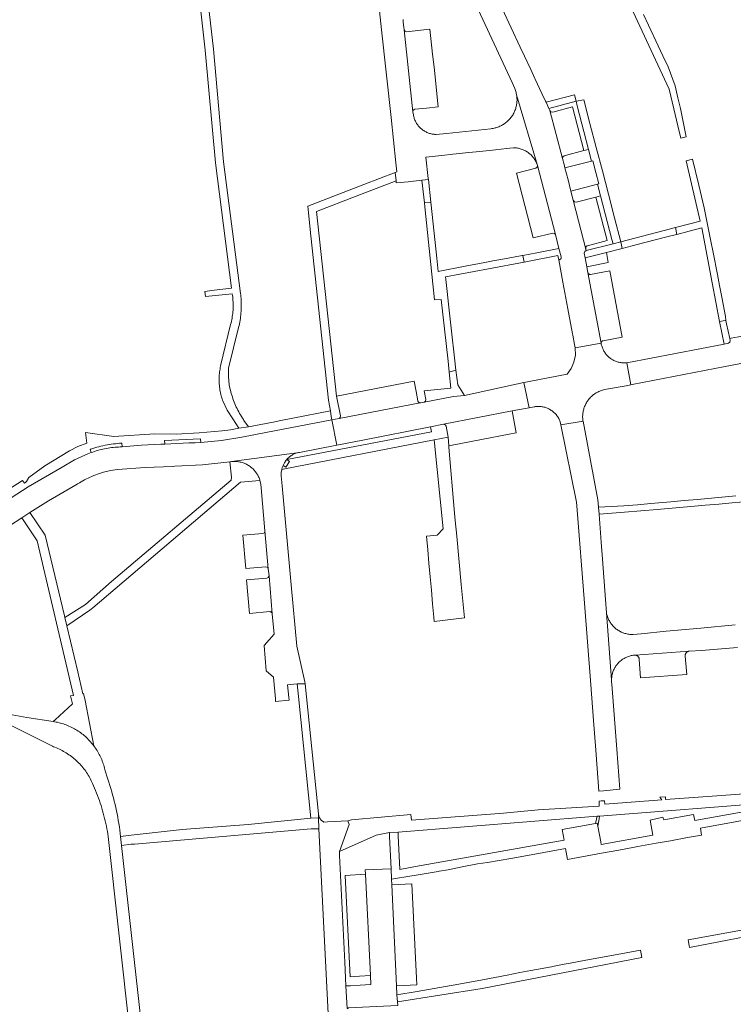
# Model space of a CAD drawing. Extents: x 146402 to 164798, y 455483 to 464134.
# Tile 556 of 575: x 162545 to 162703, y 460733 to 460952. Entities that reach past the tile are written whole.
import ezdxf

# ---------------------------------------------------------------- set-up
doc = ezdxf.new("R2010")
doc.units = 0
doc.header["$LTSCALE"] = 0.2
for name, color, linetype, lineweight in [('B-XX-VH-VERHARDING_ASFALT-GV', 252, 'CONTINUOUS', 18), ('B-XX-VH-VERHARDING_BETONSTRAATSTEEN-GV', 252, 'CONTINUOUS', 18), ('B-XX-VH-VERHARDING_STRAATBAKSTEEN-GV', 252, 'CONTINUOUS', 18), ('B-XX-VH-VERHARDING_TEGEL-GV', 252, 'CONTINUOUS', 18)]:
    doc.layers.add(name, color=color, linetype=linetype, lineweight=lineweight)

msp = doc.modelspace()

# ---------------------------------------------------------------- linework, layer by layer
at = {"layer": 'B-XX-VH-VERHARDING_ASFALT-GV'}
for points in [[(162703.84, 460817.07), (162696.19, 460816.27), (162688.515, 460815.611), (162682.89, 460815.07), (162681.128, 460814.905), (162681.016, 460814.903), (162680.8, 460814.905), (162680.584, 460814.915), (162680.369, 460814.933), (162680.155, 460814.958), (162679.941, 460814.992), (162679.729, 460815.034), (162679.519, 460815.083), (162679.311, 460815.14), (162679.105, 460815.205), (162678.901, 460815.278), (162678.7, 460815.358), (162678.503, 460815.445), (162678.308, 460815.539), (162678.118, 460815.641), (162677.931, 460815.75), (162677.749, 460815.865), (162677.57, 460815.988), (162677.397, 460816.116), (162677.228, 460816.251), (162677.065, 460816.392), (162676.907, 460816.54), (162676.754, 460816.692), (162676.607, 460816.851), (162676.466, 460817.015), (162676.332, 460817.184), (162676.203, 460817.357), (162676.081, 460817.536), (162675.966, 460817.718), (162675.858, 460817.905), (162675.756, 460818.096), (162675.662, 460818.291), (162675.575, 460818.488), (162675.496, 460818.689), (162675.424, 460818.893), (162675.359, 460819.099), (162675.302, 460819.308), (162675.253, 460819.518), (162675.212, 460819.73), (162676.34, 460804.82), (162676.343, 460804.94), (162676.353, 460805.151), (162676.371, 460805.361), (162676.398, 460805.57), (162676.432, 460805.777), (162676.474, 460805.984), (162676.524, 460806.189), (162676.582, 460806.391), (162676.647, 460806.591), (162676.72, 460806.789), (162676.8, 460806.984), (162676.888, 460807.176), (162676.983, 460807.364), (162677.084, 460807.548), (162677.193, 460807.728), (162677.309, 460807.905), (162677.431, 460808.076), (162677.56, 460808.243), (162677.695, 460808.405), (162677.836, 460808.561), (162677.983, 460808.712), (162678.135, 460808.858), (162678.293, 460808.997), (162678.456, 460809.131), (162678.624, 460809.258), (162678.797, 460809.379), (162678.974, 460809.493), (162679.155, 460809.6), (162679.34, 460809.7), (162679.529, 460809.793), (162679.722, 460809.88), (162679.917, 460809.958), (162680.115, 460810.029), (162680.316, 460810.093), (162680.519, 460810.149), (162680.724, 460810.197), (162680.931, 460810.237), (162681.139, 460810.269), (162681.349, 460810.294), (162681.559, 460810.31), (162693.603, 460811.191), (162696.314, 460811.369), (162704.34, 460811.98)], [(162617.6, 460731.78), (162617.3, 460736.82), (162617.06, 460742.06), (162615.89, 460765.8), (162615.84, 460766.66), (162617.99, 460772.64), (162617.745, 460773.502), (162613.189, 460773.27), (162612.393, 460773.226), (162612.321, 460773.261), (162612.208, 460773.323), (162612.099, 460773.393), (162611.995, 460773.469), (162611.895, 460773.551), (162611.801, 460773.639), (162611.712, 460773.733), (162611.629, 460773.832), (162611.553, 460773.937), (162611.483, 460774.045), (162611.42, 460774.158), (162611.364, 460774.275), (162611.316, 460774.394), (162611.275, 460774.517), (162611.241, 460774.641), (162611.216, 460774.768), (162611.207, 460774.832), (162611.217, 460774.146), (162611.253, 460771.737), (162614.99, 460698.38)]]:
    msp.add_lwpolyline(points, dxfattribs=at)
at = {"layer": 'B-XX-VH-VERHARDING_BETONSTRAATSTEEN-GV'}
for points in [[(162623.1, 460969.08), (162625.23, 460949.29), (162627.33, 460929.8), (162628.368, 460919.75), (162628.58, 460917.695), (162628.23, 460917.56), (162628.43, 460915.7), (162628.45, 460915.24), (162631.101, 460915.527), (162634.18, 460915.86), (162635.632, 460916.015), (162635.61, 460916.22), (162635.09, 460920.99), (162638.61, 460921.36), (162641.06, 460921.62), (162644.59, 460922), (162647.03, 460922.26), (162650.56, 460922.63), (162653.03, 460922.89), (162653.742, 460922.983), (162654.56, 460923.086), (162654.587, 460923.085), (162654.801, 460923.076), (162655.014, 460923.059), (162655.227, 460923.034), (162655.438, 460923), (162655.648, 460922.959), (162655.856, 460922.91), (162656.062, 460922.854), (162656.266, 460922.79), (162656.468, 460922.718), (162656.666, 460922.638), (162656.862, 460922.552), (162657.054, 460922.457), (162657.242, 460922.356), (162657.427, 460922.248), (162657.607, 460922.133), (162657.783, 460922.012), (162657.954, 460921.884), (162658.121, 460921.749), (162658.282, 460921.609), (162658.438, 460921.462), (162658.588, 460921.31), (162658.733, 460921.152), (162658.871, 460920.99), (162659.003, 460920.821), (162659.129, 460920.649), (162659.249, 460920.471), (162659.361, 460920.289), (162659.467, 460920.103), (162659.566, 460919.914), (162659.657, 460919.72), (162659.742, 460919.524), (162659.819, 460919.324), (162659.888, 460919.122), (162655.23, 460934.852), (162655.253, 460934.709), (162655.284, 460934.484), (162655.306, 460934.258), (162655.321, 460934.031), (162655.327, 460933.804), (162655.326, 460933.577), (162655.316, 460933.35), (162655.299, 460933.123), (162655.273, 460932.897), (162655.24, 460932.672), (162655.199, 460932.449), (162655.15, 460932.227), (162655.093, 460932.007), (162655.028, 460931.789), (162654.956, 460931.573), (162654.876, 460931.361), (162654.789, 460931.151), (162654.695, 460930.944), (162654.593, 460930.741), (162654.484, 460930.541), (162654.369, 460930.346), (162654.246, 460930.154), (162654.117, 460929.967), (162653.981, 460929.785), (162653.839, 460929.608), (162653.691, 460929.435), (162653.536, 460929.268), (162653.376, 460929.107), (162653.211, 460928.951), (162653.04, 460928.801), (162652.864, 460928.658), (162652.683, 460928.52), (162652.497, 460928.389), (162652.307, 460928.265), (162652.112, 460928.147), (162651.914, 460928.037), (162651.711, 460927.933), (162651.506, 460927.837), (162651.297, 460927.748), (162651.084, 460927.666), (162650.87, 460927.592), (162650.652, 460927.525), (162650.433, 460927.466), (162650.211, 460927.415), (162649.988, 460927.372), (162649.764, 460927.337), (162649.538, 460927.309), (162639.65, 460926.27), (162637.385, 460926.026), (162637.283, 460926.028), (162637.078, 460926.039), (162636.875, 460926.057), (162636.672, 460926.084), (162636.47, 460926.118), (162636.27, 460926.16), (162636.071, 460926.21), (162635.875, 460926.268), (162635.681, 460926.333), (162635.49, 460926.406), (162635.302, 460926.486), (162635.117, 460926.574), (162634.935, 460926.668), (162634.758, 460926.77), (162634.584, 460926.879), (162634.415, 460926.994), (162634.251, 460927.116), (162634.091, 460927.244), (162633.937, 460927.378), (162633.788, 460927.518), (162633.644, 460927.664), (162633.507, 460927.816), (162633.375, 460927.972), (162633.25, 460928.134), (162633.131, 460928.301), (162633.018, 460928.472), (162632.913, 460928.647), (162632.814, 460928.826), (162632.723, 460929.009), (162632.638, 460929.196), (162632.561, 460929.385), (162632.492, 460929.578), (162632.43, 460929.773), (162632.375, 460929.97), (162632.329, 460930.169), (162632.29, 460930.37), (162632.138, 460931.049), (162630.218, 460949.267), (162630.15, 460949.85), (162630.016, 460950.971), (162629.998, 460951.147), (162629.986, 460951.343), (162629.982, 460951.539)], [(162645.69, 460955.88), (162654.23, 460937.54), (162654.815, 460936.254), (162654.822, 460936.237), (162654.907, 460936.026), (162654.984, 460935.812), (162655.053, 460935.596), (162655.115, 460935.377), (162655.169, 460935.156), (162655.215, 460934.934), (162655.23, 460934.852), (162659.888, 460919.122), (162663.868, 460903.756), (162664.659, 460900.668), (162665.123, 460898.837), (162665.138, 460898.783), (162665.148, 460898.721), (162665.149, 460898.659), (162665.143, 460898.597), (162665.128, 460898.536), (162665.106, 460898.477), (162665.077, 460898.422), (162665.041, 460898.37), (162664.999, 460898.324), (162664.951, 460898.284), (162664.898, 460898.25), (162664.842, 460898.223), (162664.782, 460898.204), (162664.721, 460898.192), (162664.659, 460898.188), (162664.596, 460898.192), (162665.52, 460893.201), (162666.611, 460887.303), (162667.64, 460881.74), (162667.702, 460881.406), (162668.087, 460879.321), (162668.16, 460878.981), (162668.232, 460878.641), (162674.03, 460879.61), (162674.021, 460879.657), (162671.07, 460895.33), (162670.845, 460896.609), (162670.49, 460898.63), (162670.28, 460899.66), (162670.41, 460900.013), (162670.73, 460900.21), (162667.83, 460911.4), (162667.32, 460913.45), (162666.673, 460915.949), (162665.99, 460918.59), (162665.81, 460919.34), (162665.415, 460920.706), (162662.594, 460931.318), (162662.39, 460931.79), (162661.77, 460933.21), (162661.683, 460933.396), (162660.856, 460935.159), (162659.367, 460938.331), (162659.313, 460938.448), (162658.382, 460940.441), (162656.986, 460943.436), (162656.046, 460945.453), (162650.03, 460958.36)], [(162539.703, 460837.276), (162545.218, 460840.802), (162547.023, 460841.977), (162551.174, 460844.624), (162557.512, 460848.285), (162557.642, 460848.366), (162558.028, 460848.598), (162558.418, 460848.823), (162558.812, 460849.042), (162559.21, 460849.253), (162559.611, 460849.458), (162560.016, 460849.655), (162560.424, 460849.845), (162560.836, 460850.028), (162561.251, 460850.203), (162561.669, 460850.371), (162562.089, 460850.532), (162562.513, 460850.685), (162562.939, 460850.83), (162563.368, 460850.968), (162564.921, 460851.377), (162566.517, 460851.55), (162572.627, 460852.025), (162578.75, 460852.267), (162579.284, 460852.328), (162585.395, 460852.637), (162591.481, 460853.279), (162591.669, 460853.304), (162591.857, 460853.33), (162606.936, 460855.377), (162615.282, 460856.994), (162614.177, 460862.615), (162599.46, 460859.77), (162594.131, 460858.741), (162589.598, 460858.013), (162585.026, 460857.588), (162583.749, 460857.523), (162582.472, 460857.482), (162577.037, 460857.19), (162576.144, 460857.165), (162571.828, 460856.959), (162567.519, 460856.637), (162567.129, 460856.602), (162566.74, 460856.566), (162566.349, 460856.546), (162565.959, 460856.519), (162565.57, 460856.483), (162565.181, 460856.439), (162564.793, 460856.387), (162564.407, 460856.328), (162564.021, 460856.26), (162563.637, 460856.185), (162563.255, 460856.102), (162562.875, 460856.011), (162562.496, 460855.912), (162562.12, 460855.806), (162561.746, 460855.692), (162561.374, 460855.57), (162561.005, 460855.441), (162560.664, 460855.314), (162559.913, 460855.04), (162556.964, 460853.728), (162554.186, 460852.083), (162546.622, 460847.683), (162533.515, 460839.285)], [(162712.9, 460780.01), (162698.739, 460778.982), (162688.337, 460778.226), (162688.325, 460778.847), (162687.111, 460778.768), (162687.514, 460778.156), (162674.82, 460777.211), (162674.746, 460777.955), (162674, 460777.906), (162673.578, 460777.878), (162673.6, 460776.766), (162660.05, 460775.895), (162652.289, 460775.228), (162631.836, 460773.65), (162631.718, 460774.903), (162618.557, 460773.695), (162617.745, 460773.502), (162617.99, 460772.64), (162615.84, 460766.66), (162624.01, 460770.27), (162626.95, 460770.9), (162628.89, 460770.99), (162673.123, 460774.489), (162673.523, 460774.521), (162673.668, 460774.532), (162713.336, 460777.671)]]:
    msp.add_lwpolyline(points, dxfattribs=at)
for points in [[(162636.567, 460943.843), (162635.97, 460949.41), (162633.935, 460949.191), (162630.77, 460948.85), (162630.43, 460948.974), (162630.218, 460949.267), (162632.138, 460931.049), (162632.254, 460931.418), (162632.59, 460931.61), (162635.228, 460931.892), (162637.82, 460932.17), (162636.874, 460940.988)], [(162671.855, 460920.106), (162671.19, 460922.7), (162670.17, 460922.44), (162665.79, 460921.31), (162665.497, 460921.074), (162665.415, 460920.706), (162665.81, 460919.34), (162665.99, 460918.59)], [(162663.868, 460903.756), (162659.888, 460919.122), (162659.82, 460918.762), (162659.536, 460918.53), (162655.18, 460917.42), (162658.89, 460903.07), (162663.312, 460904.064), (162663.648, 460904.015)], [(162636.164, 460910.974), (162635.632, 460916.015), (162634.18, 460915.86), (162634.731, 460910.82)], [(162673.87, 460912.39), (162673.19, 460914.967), (162667.32, 460913.45), (162667.83, 460911.4), (162668.075, 460911.075), (162668.47, 460910.98), (162672.82, 460912.11)], [(162675.371, 460902.446), (162672.82, 460912.11), (162668.47, 460910.98), (162668.075, 460911.075), (162667.83, 460911.4), (162670.73, 460900.21), (162670.624, 460900.704), (162670.62, 460900.722), (162670.612, 460900.785), (162670.612, 460900.848), (162670.62, 460900.912), (162670.635, 460900.973), (162670.658, 460901.033), (162670.689, 460901.089), (162670.726, 460901.141), (162670.769, 460901.187), (162670.818, 460901.228), (162670.872, 460901.262), (162670.929, 460901.29), (162670.99, 460901.31)], [(162665.123, 460898.837), (162664.659, 460900.668), (162659.755, 460899.725), (162656.595, 460899.146), (162656.88, 460897.68), (162664.423, 460899.129), (162664.596, 460898.192), (162664.659, 460898.188), (162664.721, 460898.192), (162664.782, 460898.204), (162664.842, 460898.223), (162664.898, 460898.25), (162664.951, 460898.284), (162664.999, 460898.324), (162665.041, 460898.37), (162665.077, 460898.422), (162665.106, 460898.477), (162665.128, 460898.536), (162665.143, 460898.597), (162665.149, 460898.659), (162665.148, 460898.721), (162665.138, 460898.783)], [(162675.612, 460897.584), (162675.198, 460899.816), (162670.49, 460898.63), (162670.845, 460896.609)], [(162678.685, 460880.994), (162675.952, 460895.747), (162671.68, 460894.93), (162671.656, 460894.926), (162671.591, 460894.921), (162671.526, 460894.925), (162671.462, 460894.936), (162671.4, 460894.955), (162671.341, 460894.981), (162671.285, 460895.015), (162671.234, 460895.055), (162671.188, 460895.101), (162671.148, 460895.152), (162671.115, 460895.208), (162671.089, 460895.268), (162671.07, 460895.33), (162674.021, 460879.657), (162674.017, 460879.717), (162674.02, 460879.777), (162674.032, 460879.837), (162674.051, 460879.895), (162674.078, 460879.949), (162674.112, 460879.999), (162674.152, 460880.045), (162674.197, 460880.085), (162674.248, 460880.119), (162674.302, 460880.146), (162674.36, 460880.165), (162674.419, 460880.176), (162674.48, 460880.18)], [(162725.726, 460878.889), (162724.672, 460884.892), (162722.89, 460884.59), (162722.396, 460884.495), (162704.59, 460881.06), (162702.96, 460880.75), (162702.6, 460880.7), (162702.7, 460880.26), (162702.624, 460879.872), (162702.32, 460879.62), (162701.36, 460879.44), (162679.74, 460875.3), (162680.613, 460870.384), (162680.92, 460870.44), (162701.58, 460874.43), (162724.273, 460878.742), (162724.996, 460878.847)], [(162674.067, 460879.41), (162674.03, 460879.61), (162668.232, 460878.641), (162668.305, 460876.998), (162667.991, 460875.383), (162667.367, 460873.995), (162666.45, 460872.78), (162658.025, 460871.132), (162657.3, 460870.99), (162656.829, 460870.887), (162658.013, 460865.308), (162658.39, 460865.38), (162659.164, 460865.51), (162659.255, 460865.525), (162659.457, 460865.552), (162659.661, 460865.571), (162659.864, 460865.583), (162660.068, 460865.586), (162660.272, 460865.582), (162660.476, 460865.569), (162660.679, 460865.548), (162660.881, 460865.52), (162661.082, 460865.483), (162661.281, 460865.439), (162661.478, 460865.387), (162661.673, 460865.327), (162661.866, 460865.26), (162662.056, 460865.185), (162662.242, 460865.103), (162662.426, 460865.013), (162662.606, 460864.917), (162662.781, 460864.813), (162662.953, 460864.703), (162663.12, 460864.586), (162663.283, 460864.462), (162663.44, 460864.332), (162663.592, 460864.196), (162663.739, 460864.055), (162663.88, 460863.907), (162664.016, 460863.755), (162664.145, 460863.597), (162664.268, 460863.434), (162664.384, 460863.266), (162664.494, 460863.094), (162664.597, 460862.918), (162664.692, 460862.738), (162664.781, 460862.554), (162664.863, 460862.367), (162664.937, 460862.177), (162665.074, 460861.505), (162669.996, 460862.297), (162669.994, 460862.311), (162669.963, 460862.531), (162669.94, 460862.752), (162669.924, 460862.973), (162669.917, 460863.195), (162669.918, 460863.418), (162669.927, 460863.64), (162669.944, 460863.861), (162669.968, 460864.082), (162670.001, 460864.302), (162670.042, 460864.52), (162670.09, 460864.737), (162670.146, 460864.952), (162670.21, 460865.165), (162670.282, 460865.375), (162670.361, 460865.583), (162670.448, 460865.787), (162670.541, 460865.989), (162670.642, 460866.187), (162670.75, 460866.381), (162670.865, 460866.571), (162670.987, 460866.757), (162671.115, 460866.938), (162671.25, 460867.115), (162671.391, 460867.286), (162671.538, 460867.453), (162671.691, 460867.614), (162671.85, 460867.769), (162672.014, 460867.919), (162672.184, 460868.063), (162672.358, 460868.2), (162672.538, 460868.331), (162672.722, 460868.456), (162672.91, 460868.574), (162673.103, 460868.685), (162673.299, 460868.788), (162673.499, 460868.885), (162673.702, 460868.975), (162673.909, 460869.057), (162674.118, 460869.132), (162674.33, 460869.199), (162674.544, 460869.258), (162674.76, 460869.31), (162679.563, 460870.191), (162680.613, 460870.384), (162679.74, 460875.3), (162679.146, 460875.267), (162678.553, 460875.301), (162678.373, 460875.325), (162678.172, 460875.36), (162677.973, 460875.402), (162677.776, 460875.452), (162677.58, 460875.51), (162677.387, 460875.576), (162677.197, 460875.648), (162677.01, 460875.729), (162676.826, 460875.817), (162676.645, 460875.911), (162676.469, 460876.013), (162676.297, 460876.122), (162676.129, 460876.238), (162675.965, 460876.359), (162675.807, 460876.488), (162675.654, 460876.622), (162675.506, 460876.762), (162675.364, 460876.908), (162675.227, 460877.06), (162675.097, 460877.216), (162674.973, 460877.378), (162674.855, 460877.544), (162674.744, 460877.715), (162674.64, 460877.89), (162674.543, 460878.069), (162674.452, 460878.252), (162674.369, 460878.438), (162674.294, 460878.627), (162674.226, 460878.819), (162674.165, 460879.014), (162674.112, 460879.211)], [(162642.158, 460870.35), (162641.7, 460873.62), (162640.229, 460873.23), (162640.59, 460869.64), (162634.71, 460869.06), (162635.084, 460867.136), (162634.993, 460866.753), (162634.674, 460866.521), (162641.2, 460867.807), (162643.68, 460868)], [(162658.013, 460865.308), (162656.829, 460870.887), (162643.68, 460868), (162641.2, 460867.807), (162634.674, 460866.521), (162633.909, 460866.418), (162633.802, 460866.397), (162615.778, 460862.88), (162614.177, 460862.615), (162615.282, 460856.994), (162621.02, 460858.105), (162636.122, 460861.02), (162639.017, 460861.618), (162654.22, 460864.58)], [(162632.916, 460868.883), (162632.47, 460871.21), (162615.21, 460867.86), (162616.08, 460863.46), (162616.033, 460863.116), (162615.778, 460862.88), (162633.802, 460866.397), (162633.75, 460866.395), (162633.689, 460866.401), (162633.629, 460866.415), (162633.572, 460866.437), (162633.518, 460866.465), (162633.468, 460866.501), (162633.424, 460866.543), (162633.385, 460866.59), (162633.352, 460866.642), (162633.327, 460866.697), (162633.309, 460866.756), (162633.299, 460866.816)], [(162655.15, 460859.72), (162654.22, 460864.58), (162639.017, 460861.618), (162639.035, 460861.62), (162639.097, 460861.62), (162639.158, 460861.612), (162639.218, 460861.596), (162639.275, 460861.573), (162639.328, 460861.542), (162639.377, 460861.505), (162639.421, 460861.462), (162639.459, 460861.413), (162639.49, 460861.36), (162639.514, 460861.303), (162639.531, 460861.244), (162639.54, 460861.183), (162639.988, 460858.783), (162640.157, 460856.823), (162647.458, 460858.234), (162653.593, 460859.419)], [(162673.3, 460844.79), (162669.996, 460862.297), (162665.074, 460861.505), (162668.58, 460844.32), (162668.66, 460843.46), (162670.31, 460821.86), (162671.71, 460803.73), (162672.319, 460795.764), (162672.82, 460789.2), (162673.508, 460780.089), (162674.526, 460780.181), (162678.19, 460780.51), (162677.52, 460789.44), (162676.411, 460803.893), (162676.356, 460804.345), (162676.34, 460804.8), (162676.34, 460804.82), (162675.212, 460819.73), (162674.99, 460822.67), (162674.311, 460831.623), (162674.026, 460835.392), (162673.554, 460841.613), (162673.44, 460843.191)], [(162640.157, 460856.823), (162639.988, 460858.783), (162636.886, 460858.18), (162638.899, 460838.405), (162637.605, 460836.962), (162635.215, 460836.749), (162635.482, 460833.748), (162635.749, 460830.747), (162636.017, 460827.746), (162636.284, 460824.745), (162636.551, 460821.744), (162636.819, 460818.736), (162636.906, 460817.765), (162643.635, 460818.622), (162642.898, 460825.976), (162641.915, 460836.737), (162641.595, 460840.259), (162641.446, 460841.896), (162640.183, 460856.524)], [(162606.745, 460855.34), (162606.936, 460855.377), (162591.857, 460853.33), (162592.309, 460853.361), (162592.763, 460853.359), (162592.946, 460853.348), (162593.162, 460853.328), (162593.378, 460853.299), (162593.593, 460853.263), (162593.806, 460853.219), (162594.017, 460853.167), (162594.227, 460853.108), (162594.433, 460853.04), (162594.638, 460852.965), (162594.839, 460852.883), (162595.038, 460852.793), (162595.232, 460852.697), (162595.424, 460852.593), (162595.611, 460852.482), (162595.794, 460852.364), (162595.972, 460852.24), (162596.146, 460852.109), (162596.315, 460851.972), (162596.479, 460851.828), (162596.637, 460851.679), (162596.79, 460851.524), (162596.937, 460851.364), (162597.078, 460851.198), (162597.213, 460851.027), (162597.342, 460850.852), (162597.464, 460850.671), (162597.579, 460850.487), (162597.687, 460850.298), (162597.789, 460850.105), (162597.883, 460849.909), (162597.97, 460849.71), (162598.049, 460849.507), (162598.122, 460849.302), (162598.186, 460849.094), (162598.357, 460848.31), (162598.42, 460847.51), (162599.277, 460837.903), (162600.031, 460829.471), (162600.198, 460827.947), (162600.9, 460819.468), (162601.314, 460814.939), (162599.122, 460812.451), (162599.59, 460806.802), (162601.213, 460805.452), (162601.606, 460800.595), (162601.652, 460800.034), (162604.642, 460800.276), (162604.586, 460800.874), (162604.323, 460803.689), (162606.473, 460803.902), (162608.233, 460803.917), (162608.123, 460804.405), (162606.359, 460812.273), (162605.096, 460825.917), (162603.13, 460847.919), (162602.928, 460850.157), (162602.927, 460850.881), (162603.029, 460851.597), (162603.155, 460852.02), (162603.314, 460852.431), (162603.64, 460853.071), (162604.043, 460853.666), (162604.093, 460853.73), (162604.146, 460853.792), (162604.256, 460853.916), (162604.39, 460854.057), (162604.53, 460854.192), (162604.676, 460854.32), (162604.826, 460854.443), (162604.981, 460854.56), (162605.141, 460854.67), (162605.306, 460854.773), (162605.475, 460854.869), (162605.647, 460854.959), (162605.823, 460855.041), (162606.002, 460855.116), (162606.184, 460855.183), (162606.369, 460855.244), (162606.556, 460855.296)], [(162592.763, 460853.359), (162592.309, 460853.361), (162591.857, 460853.33), (162591.669, 460853.304), (162591.481, 460853.279), (162591.856, 460849.864), (162591.754, 460849.198), (162565.209, 460826.667), (162559.426, 460821.585), (162554.821, 460818.669), (162555.246, 460816.832), (162560.334, 460820.338), (162560.633, 460820.545), (162561.032, 460820.82), (162593.82, 460848.787), (162598.186, 460849.094), (162598.122, 460849.302), (162598.049, 460849.507), (162597.97, 460849.71), (162597.883, 460849.909), (162597.789, 460850.105), (162597.687, 460850.298), (162597.579, 460850.487), (162597.464, 460850.671), (162597.342, 460850.852), (162597.213, 460851.027), (162597.078, 460851.198), (162596.937, 460851.364), (162596.79, 460851.524), (162596.637, 460851.679), (162596.479, 460851.828), (162596.315, 460851.972), (162596.146, 460852.109), (162595.972, 460852.24), (162595.794, 460852.364), (162595.611, 460852.482), (162595.424, 460852.593), (162595.232, 460852.697), (162595.038, 460852.793), (162594.839, 460852.883), (162594.638, 460852.965), (162594.433, 460853.04), (162594.227, 460853.108), (162594.017, 460853.167), (162593.806, 460853.219), (162593.593, 460853.263), (162593.378, 460853.299), (162593.162, 460853.328), (162592.946, 460853.348)], [(162600.031, 460829.471), (162599.277, 460837.903), (162599.154, 460837.526), (162598.807, 460837.333), (162594.339, 460837.01), (162595.005, 460829.556), (162599.451, 460829.934), (162599.824, 460829.806)], [(162600.9, 460819.468), (162600.198, 460827.947), (162600.042, 460827.583), (162599.695, 460827.392), (162595.211, 460827.038), (162595.882, 460819.589), (162600.378, 460819.976), (162600.416, 460819.975), (162600.48, 460819.967), (162600.542, 460819.951), (162600.602, 460819.928), (162600.658, 460819.897), (162600.71, 460819.86), (162600.757, 460819.817), (162600.799, 460819.767)], [(162693.515, 460811.178), (162693.603, 460811.191), (162681.559, 460810.31), (162681.637, 460810.308), (162681.721, 460810.299), (162681.805, 460810.281), (162681.886, 460810.256), (162681.964, 460810.223), (162682.04, 460810.183), (162682.111, 460810.136), (162682.177, 460810.083), (162682.238, 460810.024), (162682.293, 460809.959), (162682.342, 460809.889), (162682.384, 460809.815), (162682.419, 460809.738), (162682.446, 460809.657), (162682.466, 460809.574), (162682.478, 460809.49), (162682.482, 460809.405), (162682.478, 460809.32), (162682.77, 460805.26), (162693.07, 460806.01), (162692.728, 460810.087), (162692.721, 460810.155), (162692.72, 460810.244), (162692.726, 460810.332), (162692.74, 460810.419), (162692.762, 460810.505), (162692.792, 460810.588), (162692.829, 460810.668), (162692.874, 460810.745), (162692.924, 460810.817), (162692.982, 460810.884), (162693.045, 460810.946), (162693.113, 460811.002), (162693.187, 460811.052), (162693.264, 460811.094), (162693.345, 460811.13), (162693.429, 460811.158)], [(162611.188, 460775.025), (162608.233, 460803.917), (162606.473, 460803.902), (162606.758, 460801.101), (162609.51, 460774.054), (162611.217, 460774.146), (162611.207, 460774.832), (162611.198, 460774.896)], [(162673.559, 460773.916), (162673.668, 460774.532), (162673.523, 460774.521), (162673.123, 460774.489), (162672.994, 460773.862), (162672.799, 460772.925), (162673.15, 460772.99), (162673.277, 460772.319)], [(162622.74, 460739.09), (162621.64, 460761.6), (162617.16, 460761.31), (162618.25, 460738.85), (162620.32, 460739)], [(162627.43, 460760.56), (162627.32, 460762.8), (162621.58, 460762.58), (162621.64, 460761.6), (162622.74, 460739.09), (162622.83, 460737.08), (162620.44, 460736.97), (162618.34, 460736.84), (162617.3, 460736.82), (162617.6, 460731.78), (162617.802, 460731.768), (162617.797, 460731.91), (162628.819, 460732.48), (162628.763, 460733.238), (162628.646, 460734.8), (162628.56, 460736.81), (162627.49, 460759.26)], [(162632.994, 460738.556), (162631.94, 460759.49), (162627.49, 460759.26), (162628.56, 460736.81), (162633.07, 460737.05), (162632.995, 460738.543)]]:
    msp.add_lwpolyline(points, close=True, dxfattribs=at)
at = {"layer": 'B-XX-VH-VERHARDING_STRAATBAKSTEEN-GV'}
for points in [[(162670.17, 460922.44), (162667.69, 460932.15), (162663.26, 460930.98), (162662.864, 460931.024), (162662.594, 460931.318), (162665.415, 460920.706), (162665.497, 460921.074), (162665.79, 460921.31)], [(162611.253, 460771.737), (162611.217, 460774.146), (162609.51, 460774.054), (162595.586, 460772.682), (162580.924, 460771.572), (162569.564, 460770.304), (162567.191, 460770.021), (162567.411, 460768.038), (162569.567, 460768.313), (162570.267, 460768.313), (162609.599, 460771.688), (162610.3, 460771.688)]]:
    msp.add_lwpolyline(points, close=True, dxfattribs=at)
at = {"layer": 'B-XX-VH-VERHARDING_TEGEL-GV'}
for points in [[(162584.603, 460957.519), (162586.02, 460944.78), (162588.31, 460919.7), (162591.855, 460891.844), (162588.024, 460891.385), (162585.957, 460891.137), (162586.099, 460889.985), (162592.012, 460890.604), (162592.02, 460890.555), (162592.073, 460890.2), (162592.119, 460889.845), (162592.156, 460889.488), (162592.185, 460889.131), (162592.207, 460888.773), (162592.22, 460888.415), (162592.225, 460888.057), (162592.223, 460887.699), (162592.212, 460887.341), (162592.193, 460886.983), (162592.167, 460886.625), (162592.132, 460886.269), (162592.09, 460885.913), (162592.039, 460885.558), (162591.981, 460885.205), (162591.915, 460884.852), (162591.841, 460884.502), (162591.759, 460884.153), (162591.669, 460883.806), (162589.505, 460874.879), (162589.429, 460874.554), (162589.361, 460874.227), (162589.3, 460873.898), (162589.247, 460873.568), (162589.203, 460873.237), (162589.166, 460872.905), (162589.137, 460872.572), (162589.117, 460872.238), (162589.104, 460871.904), (162589.099, 460871.57), (162589.102, 460871.236), (162589.113, 460870.902), (162589.132, 460870.568), (162589.159, 460870.235), (162589.195, 460869.903), (162589.238, 460869.571), (162589.289, 460869.241), (162589.348, 460868.912), (162589.414, 460868.585), (162589.489, 460868.259), (162589.571, 460867.935), (162589.661, 460867.613), (162589.759, 460867.294), (162589.864, 460866.977), (162589.917, 460866.827), (162590.876, 460864.721), (162592.169, 460862.803), (162593.496, 460860.745), (162595.602, 460861.027), (162594.631, 460862.472), (162594.497, 460862.667), (162594.277, 460863.001), (162594.062, 460863.338), (162593.855, 460863.681), (162593.655, 460864.027), (162593.461, 460864.377), (162593.275, 460864.731), (162593.095, 460865.089), (162592.923, 460865.45), (162592.758, 460865.814), (162592.6, 460866.182), (162592.45, 460866.553), (162592.308, 460866.927), (162592.172, 460867.303), (162592.045, 460867.682), (162591.924, 460868.064), (162591.812, 460868.448), (162591.707, 460868.834), (162591.61, 460869.222), (162591.521, 460869.612), (162591.44, 460870.004), (162591.366, 460870.397), (162591.162, 460872.224), (162591.193, 460874.062), (162593.435, 460883.139), (162593.528, 460883.534), (162593.614, 460883.93), (162593.692, 460884.328), (162593.762, 460884.727), (162593.824, 460885.128), (162593.878, 460885.53), (162593.924, 460885.933), (162593.963, 460886.336), (162593.993, 460886.741), (162594.015, 460887.146), (162594.03, 460887.551), (162594.036, 460887.956), (162594.034, 460888.362), (162594.025, 460888.767), (162594.007, 460889.172), (162593.981, 460889.577), (162593.948, 460889.981), (162593.906, 460890.384), (162593.867, 460890.708), (162590.1, 460919.93), (162587.82, 460944.95), (162586.225, 460959.21)], [(162680.625, 460954.356), (162689.155, 460936.109), (162690.198, 460931.691), (162691.083, 460927.941), (162691.73, 460925.2), (162692.913, 460925.48), (162691.65, 460931.77), (162691.09, 460934.144), (162690.46, 460936.81), (162688.94, 460941.07), (162687.774, 460943.525), (162686.731, 460945.721), (162684.535, 460950.347), (162683.438, 460952.657)], [(162533.515, 460839.285), (162546.622, 460847.683), (162554.186, 460852.083), (162556.964, 460853.728), (162559.913, 460855.04), (162560.664, 460855.314), (162560.449, 460856.069), (162560.559, 460856.105), (162561.006, 460856.247), (162561.456, 460856.382), (162561.907, 460856.509), (162562.362, 460856.628), (162562.817, 460856.739), (162563.275, 460856.843), (162563.735, 460856.939), (162564.196, 460857.027), (162564.658, 460857.107), (162565.122, 460857.179), (162565.587, 460857.243), (162566.053, 460857.3), (162566.52, 460857.348), (162566.988, 460857.389), (162567.456, 460857.421), (162567.519, 460856.637), (162571.828, 460856.959), (162576.144, 460857.165), (162577.037, 460857.19), (162576.994, 460857.984), (162584.985, 460858.384), (162585.026, 460857.588), (162589.598, 460858.013), (162594.131, 460858.741), (162599.46, 460859.77), (162614.177, 460862.615), (162614.027, 460863.378), (162613.889, 460864.571), (162605.517, 460862.949), (162602.824, 460862.427), (162601.111, 460862.095), (162595.602, 460861.027), (162593.496, 460860.745), (162591.644, 460860.409), (162589.776, 460860.172), (162584.692, 460859.682), (162579.59, 460859.425), (162574.789, 460859.509), (162565.706, 460858.909), (162559.371, 460859.769), (162559.668, 460857.394), (162557.708, 460856.642), (162555.819, 460855.727), (162550.391, 460852.406), (162546.771, 460849.766), (162546.312, 460848.878), (162546.148, 460848.771), (162545.829, 460848.563), (162545.426, 460849.118), (162533.153, 460841.357)], [(162703.96, 460845.69), (162695.48, 460844.93), (162692.492, 460844.665), (162689.51, 460844.4), (162685.08, 460844.01), (162682.087, 460843.74), (162679.1, 460843.47), (162673.44, 460843.191), (162673.554, 460841.613), (162679.219, 460842.091), (162686.472, 460842.702), (162694.782, 460843.413), (162697.158, 460843.626), (162700.169, 460843.897), (162703.134, 460844.163), (162706.534, 460844.469)], [(162577.402, 460678.015), (162567.411, 460768.038), (162567.191, 460770.021), (162567.034, 460771.435), (162566.927, 460772.154), (162566.812, 460772.872), (162566.69, 460773.589), (162566.559, 460774.305), (162566.421, 460775.019), (162566.275, 460775.731), (162566.12, 460776.442), (162565.959, 460777.151), (162565.789, 460777.858), (162565.611, 460778.563), (162565.426, 460779.267), (162565.233, 460779.968), (162565.033, 460780.667), (162564.824, 460781.364), (162564.609, 460782.058), (162564.385, 460782.75), (162564.154, 460783.44), (162563.915, 460784.127), (162563.75, 460784.588), (162563.685, 460784.907), (162563.612, 460785.224), (162563.532, 460785.54), (162563.444, 460785.853), (162563.348, 460786.164), (162563.244, 460786.472), (162563.133, 460786.778), (162563.015, 460787.082), (162562.889, 460787.382), (162562.755, 460787.679), (162562.615, 460787.972), (162562.467, 460788.262), (162562.312, 460788.548), (162562.151, 460788.831), (162561.982, 460789.109), (162561.806, 460789.383), (162561.624, 460789.653), (162561.436, 460789.918), (162561.273, 460790.136), (162561.181, 460790.257), (162560.975, 460790.52), (162560.763, 460790.778), (162560.545, 460791.03), (162560.321, 460791.277), (162560.091, 460791.519), (162559.855, 460791.755), (162559.613, 460791.986), (162559.366, 460792.21), (162559.114, 460792.429), (162558.857, 460792.642), (162558.594, 460792.848), (162558.327, 460793.048), (162558.055, 460793.241), (162557.779, 460793.428), (162557.498, 460793.609), (162557.212, 460793.782), (162556.923, 460793.949), (162556.63, 460794.108), (162556.333, 460794.261), (162556.033, 460794.406), (162555.729, 460794.544), (162555.422, 460794.675), (162555.111, 460794.799), (162554.799, 460794.914), (162554.483, 460795.023), (162554.165, 460795.124), (162553.844, 460795.217), (162553.521, 460795.302), (162553.197, 460795.38), (162552.87, 460795.45), (162552.542, 460795.512), (162552.213, 460795.566), (162546.333, 460796.461), (162531.636, 460799.141)], [(162543.038, 460794.57), (162552.039, 460790.059), (162552.291, 460789.968), (162552.618, 460789.842), (162552.943, 460789.709), (162553.265, 460789.568), (162553.583, 460789.42), (162553.898, 460789.264), (162554.21, 460789.102), (162554.517, 460788.932), (162554.821, 460788.756), (162555.12, 460788.573), (162555.416, 460788.382), (162555.706, 460788.185), (162555.993, 460787.982), (162556.274, 460787.772), (162556.551, 460787.556), (162556.823, 460787.334), (162557.089, 460787.105), (162557.351, 460786.87), (162557.606, 460786.63), (162557.857, 460786.384), (162558.102, 460786.132), (162558.341, 460785.874), (162558.573, 460785.612), (162558.8, 460785.344), (162559.021, 460785.071), (162559.236, 460784.793), (162559.444, 460784.51), (162559.645, 460784.222), (162559.84, 460783.93), (162560.028, 460783.634), (162560.21, 460783.333), (162560.435, 460782.883), (162560.691, 460782.352), (162560.941, 460781.818), (162561.183, 460781.28), (162561.418, 460780.739), (162561.646, 460780.195), (162561.866, 460779.647), (162562.079, 460779.097), (162562.284, 460778.544), (162562.482, 460777.988), (162562.672, 460777.43), (162562.855, 460776.869), (162563.03, 460776.306), (162563.197, 460775.74), (162563.357, 460775.172), (162563.509, 460774.602), (162563.653, 460774.03), (162563.79, 460773.456), (162563.918, 460772.881), (162564.039, 460772.303), (162564.152, 460771.724), (162564.257, 460771.144), (162564.355, 460770.562), (162564.444, 460769.979), (162574.181, 460682.354)], [(162713.48, 460776.9), (162694.82, 460773.56), (162694.53, 460774.86), (162687.97, 460773.72), (162687.715, 460774.334), (162684.914, 460773.639), (162685.545, 460770.317), (162674.05, 460768.24), (162673.94, 460768.83), (162673.277, 460772.319), (162673.15, 460772.99), (162672.799, 460772.925), (162665.38, 460771.54), (162665.83, 460769.2), (162632.776, 460763.309), (162629.3, 460762.69), (162628.931, 460770.154), (162628.89, 460770.99), (162626.95, 460770.9), (162626.991, 460769.996), (162627.32, 460762.8), (162627.43, 460760.56), (162631.931, 460761.256), (162632.482, 460761.341), (162637.788, 460762.256), (162637.987, 460762.29), (162639.987, 460762.597), (162643.167, 460763.228), (162646.53, 460763.896), (162648.744, 460764.203), (162653.934, 460765.133), (162659.316, 460766.097), (162666.107, 460767.314), (162666.56, 460764.913), (162673.304, 460766.138), (162678.798, 460767.147), (162682.173, 460767.76), (162686.267, 460768.503), (162689.426, 460769.076), (162693.224, 460769.765), (162696.372, 460770.336), (162696.08, 460771.887), (162711.552, 460774.692)]]:
    msp.add_lwpolyline(points, dxfattribs=at)
for points in [[(162668.44, 460933.43), (162668.081, 460934.831), (162661.77, 460933.21), (162662.39, 460931.79)], [(162671.549, 460928.434), (162670.16, 460933.74), (162668.44, 460933.43), (162668.701, 460932.41), (162671.19, 460922.7), (162671.855, 460920.106), (162672.18, 460920.19), (162672.856, 460917.576), (162673.51, 460915.05), (162673.19, 460914.967), (162673.87, 460912.39), (162676.427, 460902.698), (162676.689, 460901.704), (162678.43, 460902.16), (162677.031, 460907.503), (162675.659, 460912.743), (162674.294, 460917.954), (162672.931, 460923.159)], [(162695.71, 460914.75), (162694.325, 460920.52), (162692.93, 460920.19), (162696.031, 460906.771), (162690.54, 460905.332), (162690.847, 460903.827), (162693.6, 460904.54), (162696.38, 460905.26), (162698.72, 460893.08), (162700.37, 460884.49), (162701.58, 460884.68), (162701.75, 460884.71), (162701.67, 460885.605), (162700.85, 460889.83), (162700.341, 460892.452), (162699.87, 460894.88), (162698.912, 460899.81), (162698.428, 460902.303), (162697.93, 460904.87), (162696.91, 460909.75), (162696.314, 460912.234)], [(162628.43, 460915.7), (162628.23, 460917.56), (162621.3, 460914.89), (162608.8, 460910.06), (162608.955, 460908.614), (162609.5, 460903.532), (162613.414, 460867.004), (162613.889, 460864.571), (162614.027, 460863.378), (162614.177, 460862.615), (162615.778, 460862.88), (162616.033, 460863.116), (162616.08, 460863.46), (162615.21, 460867.86), (162610.76, 460908.89), (162619.55, 460912.28)], [(162636.45, 460908.26), (162636.164, 460910.974), (162634.731, 460910.82), (162634.83, 460909.91), (162636.98, 460889.28), (162638.5, 460889.33), (162639.207, 460882.819), (162639.99, 460875.61), (162640.229, 460873.23), (162641.7, 460873.62), (162641.398, 460876.359), (162640.738, 460882.34), (162640.078, 460888.32), (162639.772, 460891.092), (162639.475, 460893.784), (162639.41, 460894.37), (162649.02, 460896.17), (162656.88, 460897.68), (162656.595, 460899.146), (162656.46, 460899.121), (162652.983, 460898.469), (162649.956, 460897.907), (162649.673, 460897.855), (162648.16, 460897.575), (162643.8, 460896.77), (162637.8, 460895.55), (162637.485, 460898.513)], [(162690.847, 460903.827), (162690.54, 460905.332), (162688.05, 460904.68), (162678.43, 460902.16), (162678.73, 460900.69), (162680.932, 460901.258), (162683.73, 460901.98), (162688.62, 460903.25), (162690.803, 460903.816)], [(162678.73, 460900.69), (162678.43, 460902.16), (162676.689, 460901.704), (162670.73, 460900.21), (162670.41, 460900.013), (162670.28, 460899.66), (162670.49, 460898.63), (162675.198, 460899.816)], [(162701.88, 460883.91), (162701.75, 460884.71), (162701.58, 460884.68), (162700.37, 460884.49), (162701.36, 460879.44), (162702.32, 460879.62), (162702.624, 460879.872), (162702.7, 460880.26), (162702.6, 460880.7)], [(162639.158, 460861.612), (162639.097, 460861.62), (162639.035, 460861.62), (162639.017, 460861.618), (162636.122, 460861.02), (162636.307, 460859.962), (162604.146, 460853.792), (162604.748, 460853.341), (162603.961, 460852.097), (162603.314, 460852.431), (162603.155, 460852.02), (162603.029, 460851.597), (162603.348, 460851.657), (162636.886, 460858.18), (162639.988, 460858.783), (162639.54, 460861.183), (162639.531, 460861.244), (162639.514, 460861.303), (162639.49, 460861.36), (162639.459, 460861.413), (162639.421, 460861.462), (162639.377, 460861.505), (162639.328, 460861.542), (162639.275, 460861.573), (162639.218, 460861.596)], [(162567.519, 460856.637), (162567.456, 460857.421), (162566.988, 460857.389), (162566.52, 460857.348), (162566.053, 460857.3), (162565.587, 460857.243), (162565.122, 460857.179), (162564.658, 460857.107), (162564.196, 460857.027), (162563.735, 460856.939), (162563.275, 460856.843), (162562.817, 460856.739), (162562.362, 460856.628), (162561.907, 460856.509), (162561.456, 460856.382), (162561.006, 460856.247), (162560.559, 460856.105), (162560.449, 460856.069), (162560.664, 460855.314), (162561.005, 460855.441), (162561.374, 460855.57), (162561.746, 460855.692), (162562.12, 460855.806), (162562.496, 460855.912), (162562.875, 460856.011), (162563.255, 460856.102), (162563.637, 460856.185), (162564.021, 460856.26), (162564.407, 460856.328), (162564.793, 460856.387), (162565.181, 460856.439), (162565.57, 460856.483), (162565.959, 460856.519), (162566.349, 460856.546), (162566.74, 460856.566), (162567.129, 460856.602)], [(162585.026, 460857.588), (162584.985, 460858.384), (162576.994, 460857.984), (162577.037, 460857.19), (162582.472, 460857.482), (162583.749, 460857.523)], [(162604.748, 460853.341), (162604.146, 460853.792), (162604.093, 460853.73), (162604.043, 460853.666), (162603.64, 460853.071), (162603.314, 460852.431), (162603.961, 460852.097)], [(162550.407, 460836.948), (162547.023, 460841.977), (162545.218, 460840.802), (162548.628, 460835.749), (162556.721, 460801.349), (162556.097, 460801.241), (162556.479, 460799.456), (162552.621, 460795.938), (162552.213, 460795.566), (162552.542, 460795.512), (162552.87, 460795.45), (162553.197, 460795.38), (162553.521, 460795.302), (162553.844, 460795.217), (162554.165, 460795.124), (162554.483, 460795.023), (162554.799, 460794.914), (162555.111, 460794.799), (162555.422, 460794.675), (162555.729, 460794.544), (162556.033, 460794.406), (162556.333, 460794.261), (162556.63, 460794.108), (162556.923, 460793.949), (162557.212, 460793.782), (162557.498, 460793.609), (162557.779, 460793.428), (162558.055, 460793.241), (162558.327, 460793.048), (162558.594, 460792.848), (162558.857, 460792.642), (162559.114, 460792.429), (162559.366, 460792.21), (162559.613, 460791.986), (162559.855, 460791.755), (162560.091, 460791.519), (162560.321, 460791.277), (162560.545, 460791.03), (162560.763, 460790.778), (162560.975, 460790.52), (162561.181, 460790.257), (162561.273, 460790.136), (162559.339, 460800.22), (162558.991, 460801.77), (162558.821, 460801.738), (162557.668, 460806.607), (162555.246, 460816.832), (162554.821, 460818.669), (162554.727, 460819.074)], [(162741.34, 460754.92), (162741.096, 460756.178), (162737.613, 460755.59), (162737.482, 460755.568), (162733.823, 460754.951), (162727.825, 460753.66), (162726.351, 460753.384), (162712.558, 460750.516), (162693.35, 460747.013), (162693.575, 460745.794), (162693.655, 460745.363), (162712.852, 460749.045), (162728.012, 460752.033), (162737.827, 460753.978), (162741.388, 460754.671)], [(162683.088, 460743.151), (162682.788, 460744.773), (162677.6, 460743.813), (162670.605, 460742.519), (162667.144, 460741.865), (162665.772, 460741.605), (162663.621, 460741.198), (162662.963, 460741.074), (162658.41, 460740.212), (162655.984, 460739.753), (162653.122, 460739.212), (162647.666, 460738.18), (162642.361, 460737.176), (162639.394, 460736.662), (162633.144, 460735.579), (162628.646, 460734.8), (162628.763, 460733.238), (162647.604, 460736.258)]]:
    msp.add_lwpolyline(points, close=True, dxfattribs=at)

doc.saveas('drawing.dxf')
